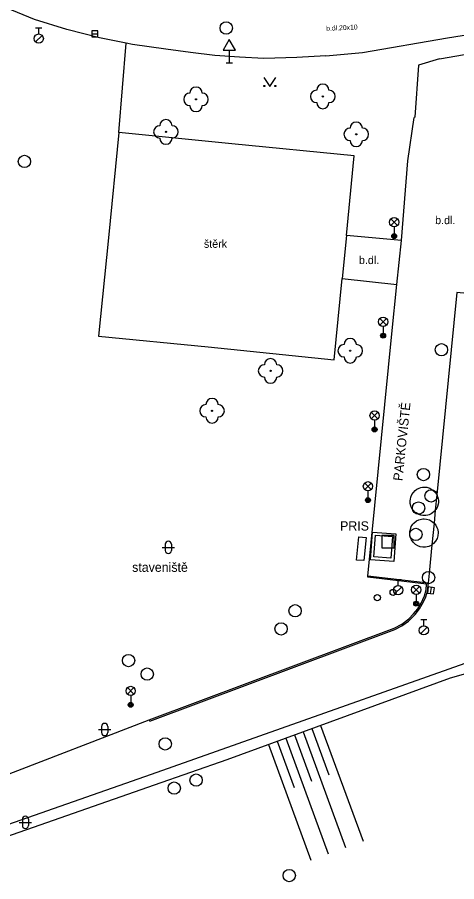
# Model space of a CAD drawing. Extents: x -598233 to -596890, y -1157848 to -1156431.
# Drawn here: x -597888.1 to -597852.5, y -1157118.5 to -1157048.4 of the extents above; entities that cross this region are included whole.
import ezdxf

# ---------------------------------------------------------------- set-up
doc = ezdxf.new("R2010")
doc.units = 0
for name, color, linetype in [('Level 10', 7, 'Continuous'), ('Level 11', 7, 'Continuous'), ('Level 15', 7, 'Continuous'), ('Level 22', 7, 'Continuous'), ('Level 24', 7, 'Continuous'), ('Level 26', 7, 'Continuous'), ('Level 27', 7, 'Continuous'), ('Level 28', 7, 'Continuous'), ('Level 33', 7, 'Continuous'), ('Level 34', 7, 'Continuous'), ('Level 36', 7, 'Continuous'), ('Level 40', 7, 'Continuous'), ('Level 41', 7, 'Continuous'), ('Level 42', 7, 'Continuous'), ('Level 7', 7, 'Continuous')]:
    doc.layers.add(name, color=color, linetype=linetype)

msp = doc.modelspace()

# ---------------------------------------------------------------- linework, layer by layer
at = {"layer": 'Level 10'}
for points in [[(-597886.72, -1157048.53), (-597888.57, -1157047.77), (-597896.6, -1157043.66), (-597899.88, -1157041.42)], [(-597876.06, -1157050.96), (-597878.77, -1157050.56), (-597879.28, -1157050.46), (-597881.45, -1157050.02), (-597884.11, -1157049.34), (-597886.72, -1157048.53)], [(-597853.21, -1157050.02), (-597850, -1157049.52)], [(-597860.11, -1157051.22), (-597853.21, -1157050.02)], [(-597868.11, -1157051.71), (-597870.1, -1157051.61), (-597872.1, -1157051.45), (-597874.08, -1157051.23), (-597876.06, -1157050.96)], [(-597863.09, -1157051.48), (-597865.44, -1157051.62), (-597868.11, -1157051.71)], [(-597863.09, -1157051.48), (-597860.11, -1157051.22)], [(-597856.95, -1157066.48), (-597856.42, -1157060.01), (-597855.92, -1157056.49)], [(-597857.32, -1157070.05), (-597856.95, -1157066.48)], [(-597859.68, -1157093.71), (-597857.74, -1157074.06), (-597857.32, -1157070.05)], [(-597859.69, -1157093.79), (-597859.68, -1157093.71)], [(-597854.94, -1157094.83), (-597854.9099, -1157094.36), (-597859.69, -1157093.79)], [(-597857.54, -1157097.94), (-597856.9099, -1157097.61), (-597856.35, -1157097.18), (-597855.9699, -1157096.79), (-597855.62, -1157096.38), (-597855.35, -1157095.9099), (-597855.09, -1157095.31), (-597854.94, -1157094.83)], [(-597877.4099, -1157105.37), (-597857.54, -1157097.94)], [(-597877.22, -1157109.8), (-597842.53, -1157097.51)], [(-597889.65, -1157110.08), (-597877.4099, -1157105.37)], [(-597891.38, -1157114.73), (-597891.01, -1157114.6), (-597877.22, -1157109.8)]]:
    msp.add_lwpolyline(points, dxfattribs=at)
at = {"layer": 'Level 11'}
for points in [[(-597879.89, -1157057.72), (-597879.28, -1157050.46)], [(-597853.86, -1157051.7199), (-597849.35, -1157050.96)], [(-597853.86, -1157051.7199), (-597855.56, -1157052.25), (-597855.87, -1157056.4699), (-597855.92, -1157056.49)], [(-597861.4099, -1157066.07), (-597860.8, -1157059.6), (-597870.7, -1157058.62), (-597879.89, -1157057.7199), (-597880.7199, -1157066.25), (-597881.52, -1157074.23), (-597872.62, -1157075.11), (-597862.42, -1157076.15), (-597861.76, -1157069.57)], [(-597861.4099, -1157066.07), (-597861.76, -1157069.57)], [(-597856.95, -1157066.48), (-597861.4099, -1157066.07)], [(-597861.76, -1157069.57), (-597857.32, -1157070.05)], [(-597850.48, -1157070.89), (-597852.46, -1157070.69), (-597854.08, -1157087.11)], [(-597855.83, -1157086.77), (-597855.69, -1157086.67)], [(-597855.69, -1157086.67), (-597855.51, -1157086.58)], [(-597855.51, -1157086.58), (-597855.37, -1157086.53)], [(-597855.37, -1157086.53), (-597855.23, -1157086.51)], [(-597855.23, -1157086.51), (-597855.13, -1157086.5)], [(-597855.13, -1157086.5), (-597854.9, -1157086.51)], [(-597854.9, -1157086.51), (-597854.64, -1157086.59)], [(-597854.64, -1157086.59), (-597854.48, -1157086.68)], [(-597854.48, -1157086.68), (-597854.34, -1157086.79)], [(-597856.23, -1157087.48), (-597856.19, -1157087.3)], [(-597856.19, -1157087.3), (-597856.1, -1157087.1)], [(-597856.1, -1157087.1), (-597855.98, -1157086.92)], [(-597855.98, -1157086.92), (-597855.83, -1157086.77)], [(-597854.34, -1157086.79), (-597854.17, -1157086.98)], [(-597854.08, -1157087.11), (-597854.21, -1157088.37)], [(-597854.17, -1157086.98), (-597854.1, -1157087.07)], [(-597854.1, -1157087.07), (-597854.08, -1157087.11)], [(-597854.08, -1157087.11), (-597854.05, -1157087.19)], [(-597854.05, -1157087.19), (-597853.99, -1157087.33)], [(-597853.99, -1157087.33), (-597853.96, -1157087.45)], [(-597856.25, -1157087.6), (-597856.23, -1157087.48)], [(-597856.24, -1157087.81), (-597856.25, -1157087.6)], [(-597856.2, -1157088), (-597856.24, -1157087.81)], [(-597856.1, -1157088.2199), (-597856.2, -1157088)], [(-597854.02, -1157088.06), (-597854.08, -1157088.21)], [(-597853.9699, -1157087.88), (-597854.02, -1157088.06)], [(-597853.95, -1157087.75), (-597853.9699, -1157087.88)], [(-597853.96, -1157087.45), (-597853.95, -1157087.56)], [(-597853.95, -1157087.56), (-597853.95, -1157087.75)], [(-597855.9699, -1157088.4), (-597856.1, -1157088.2199)], [(-597855.86, -1157088.52), (-597855.9699, -1157088.4)], [(-597855.77, -1157088.59), (-597855.86, -1157088.52)], [(-597855.55, -1157088.71), (-597855.77, -1157088.59)], [(-597855.39, -1157088.76), (-597855.55, -1157088.71)], [(-597855.2199, -1157088.8), (-597855.39, -1157088.76)], [(-597855.11, -1157088.8), (-597855.2199, -1157088.8)], [(-597854.98, -1157088.8), (-597855.11, -1157088.8)], [(-597854.82, -1157088.77), (-597854.98, -1157088.8)], [(-597854.7, -1157088.73), (-597854.82, -1157088.77)], [(-597854.55, -1157088.67), (-597854.7, -1157088.73)], [(-597854.42, -1157088.59), (-597854.55, -1157088.67)], [(-597854.29, -1157088.4699), (-597854.42, -1157088.59)], [(-597854.21, -1157088.37), (-597854.31, -1157089.4099)], [(-597854.21, -1157088.37), (-597854.29, -1157088.4699)], [(-597854.1599, -1157088.32), (-597854.21, -1157088.37)], [(-597854.08, -1157088.21), (-597854.1599, -1157088.32)], [(-597856.08, -1157089.59), (-597856.02, -1157089.5)], [(-597856.02, -1157089.5), (-597855.94, -1157089.4099)], [(-597855.94, -1157089.4099), (-597855.73, -1157089.24)], [(-597855.73, -1157089.24), (-597855.53, -1157089.15)], [(-597855.53, -1157089.15), (-597855.33, -1157089.09)], [(-597855.33, -1157089.09), (-597855.2199, -1157089.08)], [(-597855.2199, -1157089.08), (-597855.11, -1157089.07)], [(-597855.11, -1157089.07), (-597854.9099, -1157089.09)], [(-597854.9099, -1157089.09), (-597854.68, -1157089.1599)], [(-597854.68, -1157089.1599), (-597854.5, -1157089.26)], [(-597854.5, -1157089.26), (-597854.31, -1157089.4099)], [(-597854.31, -1157089.4099), (-597854.48, -1157091.17)], [(-597854.31, -1157089.4099), (-597854.17, -1157089.58)], [(-597859.29, -1157090.14), (-597857.4, -1157090.28), (-597857.58, -1157092.54), (-597859.46, -1157092.39), (-597859.29, -1157090.14)], [(-597856.27, -1157090.09), (-597856.2, -1157089.83)], [(-597856.27, -1157090.28), (-597856.27, -1157090.09)], [(-597856.2, -1157089.83), (-597856.15, -1157089.7)], [(-597856.15, -1157089.7), (-597856.08, -1157089.59)], [(-597854.17, -1157089.58), (-597854.07, -1157089.76)], [(-597854.07, -1157089.76), (-597854.01, -1157089.94)], [(-597854.01, -1157089.94), (-597853.98, -1157090.18)], [(-597853.98, -1157090.18), (-597854, -1157090.45)], [(-597859.06, -1157090.4), (-597857.67, -1157090.51), (-597857.81, -1157092.27), (-597859.19, -1157092.1599), (-597859.06, -1157090.4)], [(-597856.26, -1157090.44), (-597856.27, -1157090.28)], [(-597856.21, -1157090.61), (-597856.26, -1157090.44)], [(-597856.14, -1157090.77), (-597856.21, -1157090.61)], [(-597856.01, -1157090.96), (-597856.14, -1157090.77)], [(-597854.18, -1157090.88), (-597854.34, -1157091.07)], [(-597854.06, -1157090.6599), (-597854.18, -1157090.88)], [(-597854, -1157090.45), (-597854.06, -1157090.6599)], [(-597855.82, -1157091.14), (-597856.01, -1157090.96)], [(-597855.61, -1157091.27), (-597855.82, -1157091.14)], [(-597855.43, -1157091.33), (-597855.61, -1157091.27)], [(-597855.21, -1157091.38), (-597855.43, -1157091.33)], [(-597855.01, -1157091.36), (-597855.21, -1157091.38)], [(-597854.74, -1157091.31), (-597855.01, -1157091.36)], [(-597854.48, -1157091.17), (-597854.71, -1157093.4699), (-597854.79, -1157094.29)], [(-597854.55, -1157091.2199), (-597854.74, -1157091.31)], [(-597854.48, -1157091.17), (-597854.55, -1157091.2199)], [(-597854.34, -1157091.07), (-597854.48, -1157091.17)], [(-597854.79, -1157094.29), (-597859.68, -1157093.71)], [(-597854.82, -1157094.85), (-597854.79, -1157094.29)], [(-597857.5, -1157098.05), (-597856.9099, -1157097.75), (-597856.38, -1157097.36), (-597855.84, -1157096.83), (-597855.48, -1157096.37), (-597855.17, -1157095.8), (-597854.9699, -1157095.4), (-597854.82, -1157094.85)], [(-597877.37, -1157105.48), (-597857.5, -1157098.05)], [(-597877.37, -1157105.48), (-597877.41, -1157105.37)]]:
    msp.add_lwpolyline(points, dxfattribs=at)
at = {"layer": 'Level 15'}
for points in [[(-597864.92, -1157106.35), (-597861.48, -1157115.74)], [(-597864.2199, -1157106.09), (-597862.84, -1157109.85)], [(-597863.51, -1157105.83), (-597860.07, -1157115.2199)], [(-597866.33, -1157106.86), (-597862.89, -1157116.25)], [(-597865.62, -1157106.61), (-597864.25, -1157110.36)], [(-597867.74, -1157107.38), (-597864.3, -1157116.77)], [(-597867.03, -1157107.12), (-597865.6599, -1157110.88)]]:
    msp.add_lwpolyline(points, dxfattribs=at)
at = {"layer": 'Level 22'}
for centre in [(-597873.62, -1157055.02), (-597863.33, -1157054.78), (-597876.06, -1157057.6599), (-597860.62, -1157057.86), (-597861.11, -1157075.42), (-597867.57, -1157077.06), (-597872.32, -1157080.3)]:
    msp.add_circle(centre, 0.05, dxfattribs=at)
for centre, start, end in [((-597873.62, -1157054.52), 0, 180), ((-597863.83, -1157054.78), 90, 270), ((-597863.33, -1157054.28), 0, 180), ((-597862.83, -1157054.78), 270, 90), ((-597874.12, -1157055.02), 90, 270), ((-597873.12, -1157055.02), 270, 90), ((-597873.62, -1157055.52), 180, 0), ((-597863.33, -1157055.28), 180, 0), ((-597876.56, -1157057.6599), 90, 270), ((-597876.06, -1157057.1599), 0, 180), ((-597875.56, -1157057.6599), 270, 90), ((-597860.62, -1157057.36), 0, 180), ((-597861.12, -1157057.86), 90, 270), ((-597860.12, -1157057.86), 270, 90), ((-597876.06, -1157058.1599), 180, 0), ((-597860.62, -1157058.36), 180, 0), ((-597861.11, -1157074.92), 0, 180), ((-597861.61, -1157075.42), 90, 270), ((-597860.61, -1157075.42), 270, 90), ((-597867.57, -1157076.56), 0, 180), ((-597861.11, -1157075.92), 180, 0), ((-597868.07, -1157077.06), 90, 270), ((-597867.07, -1157077.06), 270, 90), ((-597867.57, -1157077.56), 180, 0), ((-597872.32, -1157079.8), 0, 180), ((-597872.82, -1157080.3), 90, 270), ((-597871.82, -1157080.3), 270, 90), ((-597872.32, -1157080.8), 180, 0)]:
    msp.add_arc(centre, 0.5, start, end, dxfattribs=at)
at = {"layer": 'Level 24'}
msp.add_lwpolyline([(-597860.42, -1157090.52), (-597859.82, -1157090.58), (-597859.99, -1157092.46), (-597860.59, -1157092.4099), (-597860.42, -1157090.52)], dxfattribs=at)
at = {"layer": 'Level 26'}
msp.add_lwpolyline([(-597858.53, -1157091.43), (-597857.53, -1157091.43), (-597857.53, -1157090.43), (-597858.53, -1157090.43)], close=True, dxfattribs=at)
at = {"layer": 'Level 27'}
for p, q in [((-597882.08, -1157049.7), (-597881.58, -1157049.7)), ((-597854.5958, -1157095.1274), (-597854.5242, -1157094.6326))]:
    msp.add_line(p, q, dxfattribs=at)
for points in [[(-597882.08, -1157049.95), (-597881.58, -1157049.95), (-597881.58, -1157049.45), (-597882.08, -1157049.45)], [(-597854.3484, -1157095.1632), (-597854.2768, -1157094.6684), (-597854.7716, -1157094.5968), (-597854.8432, -1157095.0916)]]:
    msp.add_lwpolyline(points, close=True, dxfattribs=at)
for centre in [(-597871.17, -1157049.23), (-597887.54, -1157060.06), (-597853.71, -1157075.34), (-597855.17, -1157085.4699), (-597854.55, -1157087.21), (-597855.56, -1157088.19), (-597855.78, -1157090.33), (-597854.75, -1157093.84), (-597865.58, -1157096.53), (-597866.7199, -1157098), (-597879.09, -1157100.57), (-597877.58, -1157101.67), (-597876.12, -1157107.34), (-597873.61, -1157110.27), (-597875.39, -1157110.92), (-597866.05, -1157118.02)]:
    msp.add_circle(centre, 0.5, dxfattribs=at)
at = {"layer": 'Level 28'}
for p, q in [((-597886.63, -1157049.215), (-597886.13, -1157049.215)), ((-597886.38, -1157049.715), (-597886.38, -1157049.215)), ((-597886.638, -1157050.362), (-597886.108, -1157049.832)), ((-597857.4699, -1157093.985), (-597856.9699, -1157093.985)), ((-597857.2199, -1157094.485), (-597857.2199, -1157093.985)), ((-597857.4779, -1157095.132), (-597856.9479, -1157094.602)), ((-597855.39, -1157097.245), (-597854.89, -1157097.245)), ((-597855.14, -1157097.745), (-597855.14, -1157097.245)), ((-597855.398, -1157098.392), (-597854.868, -1157097.862))]:
    msp.add_line(p, q, dxfattribs=at)
for centre, radius in [((-597886.38, -1157050.09), 0.375), ((-597857.63, -1157095.03), 0.25), ((-597857.2199, -1157094.86), 0.375), ((-597858.9099, -1157095.46), 0.25), ((-597855.14, -1157098.12), 0.375)]:
    msp.add_circle(centre, radius, dxfattribs=at)
at = {"layer": 'Level 33'}
for p, q in [((-597857.805, -1157065.26), (-597857.275, -1157064.73)), ((-597857.805, -1157064.73), (-597857.275, -1157065.26)), ((-597857.54, -1157065.37), (-597857.54, -1157066.12)), ((-597858.705, -1157073.34), (-597858.175, -1157072.81)), ((-597858.705, -1157072.81), (-597858.175, -1157073.34)), ((-597858.44, -1157073.45), (-597858.44, -1157074.2)), ((-597859.395, -1157080.95), (-597858.865, -1157080.42)), ((-597859.395, -1157080.42), (-597858.865, -1157080.95)), ((-597859.13, -1157081.06), (-597859.13, -1157081.81)), ((-597859.935, -1157086.69), (-597859.405, -1157086.16)), ((-597859.935, -1157086.16), (-597859.405, -1157086.69)), ((-597859.67, -1157086.8), (-597859.67, -1157087.55)), ((-597856.015, -1157095.09), (-597855.485, -1157094.56)), ((-597856.015, -1157094.56), (-597855.485, -1157095.09)), ((-597855.75, -1157095.2), (-597855.75, -1157095.95)), ((-597879.185, -1157103.3), (-597878.655, -1157102.77)), ((-597879.185, -1157102.77), (-597878.655, -1157103.3)), ((-597878.92, -1157103.41), (-597878.92, -1157104.16))]:
    msp.add_line(p, q, dxfattribs=at)
for centre, radius in [((-597857.54, -1157064.995), 0.375), ((-597857.54, -1157066.12), 0.2), ((-597857.54, -1157066.12), 0.1445), ((-597857.54, -1157066.12), 0.0876), ((-597858.44, -1157073.075), 0.375), ((-597858.44, -1157074.2), 0.2), ((-597858.44, -1157074.2), 0.1445), ((-597858.44, -1157074.2), 0.0876), ((-597859.13, -1157080.685), 0.375), ((-597859.13, -1157081.81), 0.2), ((-597859.13, -1157081.81), 0.1445), ((-597859.13, -1157081.81), 0.0876), ((-597859.67, -1157086.425), 0.375), ((-597859.67, -1157087.55), 0.2), ((-597859.67, -1157087.55), 0.1445), ((-597859.67, -1157087.55), 0.0876), ((-597855.75, -1157094.825), 0.375), ((-597855.75, -1157095.95), 0.2), ((-597855.75, -1157095.95), 0.1445), ((-597855.75, -1157095.95), 0.0876), ((-597878.92, -1157103.035), 0.375), ((-597878.92, -1157104.16), 0.2), ((-597878.92, -1157104.16), 0.1445), ((-597878.92, -1157104.16), 0.0876)]:
    msp.add_circle(centre, radius, dxfattribs=at)
at = {"layer": 'Level 34'}
for p, q in [((-597870.92, -1157051.042), (-597870.92, -1157052.06)), ((-597871.17, -1157052.06), (-597870.67, -1157052.06))]:
    msp.add_line(p, q, dxfattribs=at)
msp.add_lwpolyline([(-597871.42, -1157051.042), (-597870.42, -1157051.042), (-597870.92, -1157050.176)], close=True, dxfattribs=at)
at = {"layer": 'Level 36'}
for p, q in [((-597876.366, -1157091.386), (-597875.366, -1157091.386)), ((-597876.116, -1157091.136), (-597876.116, -1157091.636)), ((-597875.616, -1157091.136), (-597875.616, -1157091.636)), ((-597881.526, -1157106.166), (-597880.526, -1157106.166)), ((-597881.276, -1157105.916), (-597881.276, -1157106.416)), ((-597880.776, -1157105.916), (-597880.776, -1157106.416)), ((-597887.956, -1157113.706), (-597886.956, -1157113.706)), ((-597887.706, -1157113.456), (-597887.706, -1157113.956)), ((-597887.206, -1157113.456), (-597887.206, -1157113.956))]:
    msp.add_line(p, q, dxfattribs=at)
msp.add_lwpolyline([(-597868.13, -1157053.24), (-597867.63, -1157053.99), (-597867.13, -1157053.24)], dxfattribs=at)
for centre in [(-597868.0802, -1157053.9398), (-597867.1808, -1157053.9398)]:
    msp.add_circle(centre, 0.05, dxfattribs=at)
for centre, start, end in [((-597875.8657, -1157091.1363), 0, 180), ((-597875.8657, -1157091.6363), 180, 0), ((-597881.0257, -1157105.9163), 0, 180), ((-597881.0257, -1157106.4163), 180, 0), ((-597887.4557, -1157113.4563), 0, 180), ((-597887.4557, -1157113.9563), 180, 0)]:
    msp.add_arc(centre, 0.25, start, end, dxfattribs=at)
at = {"layer": 'Level 7'}
msp.add_lwpolyline([(-597890.69, -1157115.44), (-597876.99, -1157110.67), (-597871.1, -1157108.61), (-597852.96, -1157101.9699), (-597840.78, -1157098.52), (-597835.8, -1157099.11)], dxfattribs=at)

# ---------------------------------------------------------------- texts
at = {"layer": 'Level 40'}
msp.add_text('b.dl.20x10', height=0.4, rotation=2.623272, dxfattribs=at).set_placement((-597863.05, -1157049.46))
for s, p in [('b.dl.', (-597854.2199, -1157065.15)), ('štěrk', (-597872.98, -1157067.07)), ('b.dl.', (-597860.4, -1157068.39))]:
    msp.add_text(s, height=0.65, dxfattribs=at).set_placement(p)
at = {"layer": 'Level 41'}
msp.add_text('PARKOVIŠTĚ', height=0.75, rotation=84, dxfattribs=at).set_placement((-597856.88, -1157086.02))
msp.add_text('PRIS', height=0.75, dxfattribs=at).set_placement((-597861.93, -1157090.02))
at = {"layer": 'Level 42'}
msp.add_text('staveniště', height=0.75, dxfattribs=at).set_placement((-597878.8, -1157093.37))

doc.saveas('drawing.dxf')
